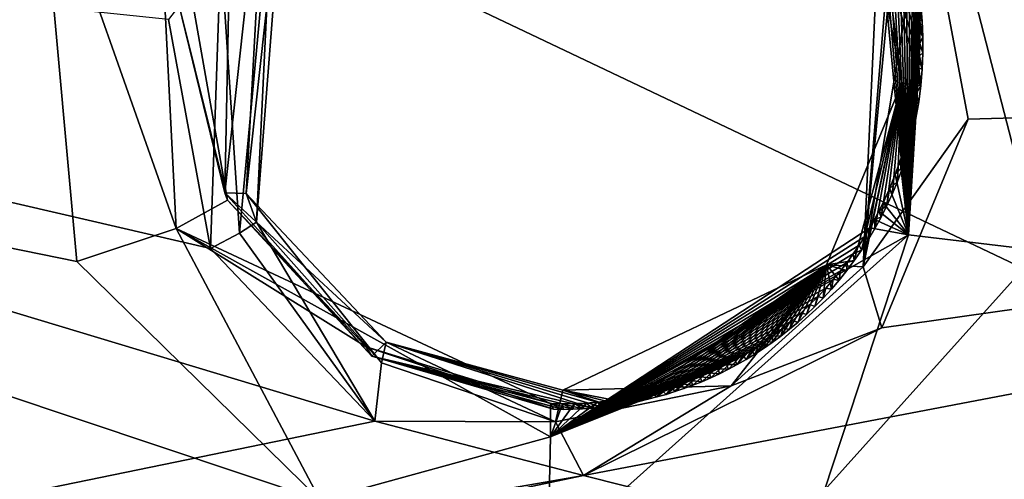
# Model space of a CAD drawing. Header units: millimetres. Extents: x -147 to 294, y -82 to 275.
# Tile 485 of 609: x 202.63 to 208.43, y 250.68 to 253.38. Entities that reach past the tile are written whole.
import ezdxf

# ---------------------------------------------------------------- set-up
doc = ezdxf.new("R2010")
doc.units = ezdxf.units.MM
doc.header["$LTSCALE"] = 67.506716
for name, color, linetype in [('1643', 7, 'CONTINUOUS'), ('1670', 7, 'CONTINUOUS'), ('3755', 7, 'CONTINUOUS'), ('3756', 7, 'CONTINUOUS'), ('3757', 7, 'CONTINUOUS'), ('3758', 7, 'CONTINUOUS'), ('3759', 7, 'CONTINUOUS'), ('3760', 7, 'CONTINUOUS'), ('3761', 7, 'CONTINUOUS'), ('3762', 7, 'CONTINUOUS'), ('3763', 7, 'CONTINUOUS'), ('499', 7, 'CONTINUOUS'), ('601', 7, 'CONTINUOUS'), ('841', 7, 'CONTINUOUS')]:
    doc.layers.add(name, color=color, linetype=linetype)

msp = doc.modelspace()

# ---------------------------------------------------------------- linework, layer by layer
at = {"layer": '1643', "linetype": 'CONTINUOUS'}
for points in [[(202.9667, 251.9624, -5.6625), (195.9043, 253.4007, -5.7726), (202.7417, 254.4537, -5.5117), (202.9667, 251.9624, -5.6625)], [(197.5468, 250.1453, -5.9645), (195.9043, 253.4007, -5.7726), (204.3996, 250.5565, -5.7391), (197.5468, 250.1453, -5.9645)], [(204.3996, 250.5565, -5.7391), (195.9043, 253.4007, -5.7726), (202.9667, 251.9624, -5.6625), (204.3996, 250.5565, -5.7391)], [(208.6351, 252.0253, -5.6348), (215.6834, 249.9563, -5.8879), (207.3679, 250.6153, -5.7155), (208.6351, 252.0253, -5.6348)]]:
    msp.add_3dface(points, dxfattribs=at)
at = {"layer": '1670', "linetype": 'CONTINUOUS'}
for points in [[(207.9616, 254.144, -3.2171), (218.493, 253.0936, -3.5592), (206.8386, 255.2395, -3.1584), (207.9616, 254.144, -3.2171)], [(206.8386, 255.2395, -3.1584), (218.493, 253.0936, -3.5592), (215.4978, 253.8182, -3.4076), (206.8386, 255.2395, -3.1584)], [(193.4176, 254.433, -3.5053), (187.9031, 247.5677, -4.5563), (204.72, 251.0209, -3.3975), (193.4176, 254.433, -3.5053)], [(203.7528, 252.0383, -3.3411), (193.4176, 254.433, -3.5053), (204.72, 251.0209, -3.3975), (203.7528, 252.0383, -3.3411)], [(193.4176, 254.433, -3.5053), (203.7528, 252.0383, -3.3411), (203.5059, 253.3856, -3.2607), (193.4176, 254.433, -3.5053)], [(208.2129, 252.7985, -3.2862), (218.493, 253.0936, -3.5592), (207.9616, 254.144, -3.2171), (208.2129, 252.7985, -3.2862)], [(214.6212, 248.5156, -3.6353), (218.493, 253.0936, -3.5592), (205.9478, 250.702, -3.4091), (214.6212, 248.5156, -3.6353)], [(205.9478, 250.702, -3.4091), (218.493, 253.0936, -3.5592), (207.704, 251.5707, -3.3522), (205.9478, 250.702, -3.4091)], [(207.704, 251.5707, -3.3522), (218.493, 253.0936, -3.5592), (208.2129, 252.7985, -3.2862), (207.704, 251.5707, -3.3522)], [(204.72, 251.0209, -3.3975), (187.9031, 247.5677, -4.5563), (205.9478, 250.702, -3.4091), (204.72, 251.0209, -3.3975)], [(205.9478, 250.702, -3.4091), (187.9031, 247.5677, -4.5563), (197.7173, 248.9699, -3.7503), (205.9478, 250.702, -3.4091)], [(214.6212, 248.5156, -3.6353), (205.9478, 250.702, -3.4091), (197.7173, 248.9699, -3.7503), (214.6212, 248.5156, -3.6353)]]:
    msp.add_3dface(points, dxfattribs=at)
at = {"layer": '3755', "linetype": 'CONTINUOUS'}
for points in [[(208.2129, 252.7985, -3.2862), (207.9616, 254.144, -3.2171), (207.5953, 251.9296, -3.5728), (208.2129, 252.7985, -3.2862)], [(207.5953, 251.9296, -3.5728), (207.9616, 254.144, -3.2171), (207.7958, 254.0637, -3.2833), (207.5953, 251.9296, -3.5728)], [(207.7718, 254.0528, -3.3072), (207.5953, 251.9296, -3.5728), (207.7958, 254.0637, -3.2833), (207.7718, 254.0528, -3.3072)], [(207.6911, 254.0228, -3.5153), (207.5953, 251.9296, -3.5728), (207.7718, 254.0528, -3.3072), (207.6911, 254.0228, -3.5153)], [(207.704, 251.5707, -3.3522), (208.2129, 252.7985, -3.2862), (207.5953, 251.9296, -3.5728), (207.704, 251.5707, -3.3522)], [(203.9233, 252.1279, -3.4012), (204.72, 251.0209, -3.3975), (204.0243, 252.1924, -3.6312), (203.9233, 252.1279, -3.4012)], [(204.0243, 252.1924, -3.6312), (204.72, 251.0209, -3.3975), (204.76, 251.3641, -3.6461), (204.0243, 252.1924, -3.6312)], [(203.7528, 252.0383, -3.3411), (204.72, 251.0209, -3.3975), (203.9233, 252.1279, -3.4012), (203.7528, 252.0383, -3.3411)], [(206.8182, 251.2292, -3.6083), (207.704, 251.5707, -3.3522), (207.5953, 251.9296, -3.5728), (206.8182, 251.2292, -3.6083)], [(205.9478, 250.702, -3.4091), (207.704, 251.5707, -3.3522), (206.8182, 251.2292, -3.6083), (205.9478, 250.702, -3.4091)], [(204.76, 251.3641, -3.6461), (204.72, 251.0209, -3.3975), (205.784, 251.0181, -3.6365), (204.76, 251.3641, -3.6461)], [(205.784, 251.0181, -3.6365), (205.9478, 250.702, -3.4091), (206.8182, 251.2292, -3.6083), (205.784, 251.0181, -3.6365)], [(204.72, 251.0209, -3.3975), (205.9478, 250.702, -3.4091), (205.784, 251.0181, -3.6365), (204.72, 251.0209, -3.3975)]]:
    msp.add_3dface(points, dxfattribs=at)
at = {"layer": '3756', "linetype": 'CONTINUOUS'}
for points in [[(203.8142, 253.7875, -3.3319), (203.9233, 252.1279, -3.4012), (204.1243, 254.2815, -3.5568), (203.8142, 253.7875, -3.3319)], [(203.9233, 252.1279, -3.4012), (204.0243, 252.1924, -3.6312), (204.1243, 254.2815, -3.5568), (203.9233, 252.1279, -3.4012)], [(203.5059, 253.3856, -3.2607), (203.7528, 252.0383, -3.3411), (203.8142, 253.7875, -3.3319), (203.5059, 253.3856, -3.2607)], [(203.7528, 252.0383, -3.3411), (203.9233, 252.1279, -3.4012), (203.8142, 253.7875, -3.3319), (203.7528, 252.0383, -3.3411)]]:
    msp.add_3dface(points, dxfattribs=at)
at = {"layer": '3757', "linetype": 'CONTINUOUS'}
for points in [[(204.2117, 254.6235, -4.1876), (204.0243, 252.1924, -3.6312), (203.9629, 252.3618, -4.3201), (204.2117, 254.6235, -4.1876)], [(204.1243, 254.2815, -3.5568), (204.0243, 252.1924, -3.6312), (204.2117, 254.6235, -4.1876), (204.1243, 254.2815, -3.5568)]]:
    msp.add_3dface(points, dxfattribs=at)
at = {"layer": '3758', "linetype": 'CONTINUOUS'}
for points in [[(207.6911, 254.0228, -3.5153), (207.6064, 254.183, -4.2134), (207.8215, 253.0104, -4.2737), (207.6911, 254.0228, -3.5153)], [(207.5953, 251.9296, -3.5728), (207.6911, 254.0228, -3.5153), (207.8215, 253.0104, -4.2737), (207.5953, 251.9296, -3.5728)], [(207.379, 251.9422, -4.3311), (207.5953, 251.9296, -3.5728), (207.8215, 253.0104, -4.2737), (207.379, 251.9422, -4.3311)], [(204.0243, 252.1924, -3.6312), (204.76, 251.3641, -3.6461), (203.9629, 252.3618, -4.3201), (204.0243, 252.1924, -3.6312)], [(203.9629, 252.3618, -4.3201), (204.76, 251.3641, -3.6461), (204.7871, 251.4869, -4.3681), (203.9629, 252.3618, -4.3201)], [(205.8262, 251.2049, -4.3789), (206.8182, 251.2292, -3.6083), (207.379, 251.9422, -4.3311), (205.8262, 251.2049, -4.3789)], [(206.8182, 251.2292, -3.6083), (207.5953, 251.9296, -3.5728), (207.379, 251.9422, -4.3311), (206.8182, 251.2292, -3.6083)], [(204.76, 251.3641, -3.6461), (205.784, 251.0181, -3.6365), (204.7871, 251.4869, -4.3681), (204.76, 251.3641, -3.6461)], [(204.7871, 251.4869, -4.3681), (205.784, 251.0181, -3.6365), (205.8262, 251.2049, -4.3789), (204.7871, 251.4869, -4.3681)], [(205.784, 251.0181, -3.6365), (206.8182, 251.2292, -3.6083), (205.8262, 251.2049, -4.3789), (205.784, 251.0181, -3.6365)]]:
    msp.add_3dface(points, dxfattribs=at)
at = {"layer": '3759', "linetype": 'CONTINUOUS'}
for points in [[(204.0896, 254.6558, -4.1866), (203.9629, 252.3618, -4.3201), (203.837, 252.3658, -4.3213), (204.0896, 254.6558, -4.1866)], [(204.2117, 254.6235, -4.1876), (203.9629, 252.3618, -4.3201), (204.0896, 254.6558, -4.1866), (204.2117, 254.6235, -4.1876)], [(207.8215, 253.0104, -4.2737), (207.6064, 254.183, -4.2134), (207.934, 252.998, -4.2751), (207.8215, 253.0104, -4.2737)], [(207.934, 252.998, -4.2751), (207.6064, 254.183, -4.2134), (207.9423, 253.0944, -4.2701), (207.934, 252.998, -4.2751)], [(207.9423, 253.0944, -4.2701), (207.6064, 254.183, -4.2134), (207.9464, 253.1891, -4.2652), (207.9423, 253.0944, -4.2701)], [(207.9464, 253.1891, -4.2652), (207.6064, 254.183, -4.2134), (207.9459, 253.2832, -4.2604), (207.9464, 253.1891, -4.2652)], [(207.9459, 253.2832, -4.2604), (207.6064, 254.183, -4.2134), (207.9417, 253.3759, -4.2557), (207.9459, 253.2832, -4.2604)], [(207.9417, 253.3759, -4.2557), (207.6064, 254.183, -4.2134), (207.9343, 253.4659, -4.251), (207.9417, 253.3759, -4.2557)], [(207.379, 251.9422, -4.3311), (207.8215, 253.0104, -4.2737), (207.5426, 251.9676, -4.3301), (207.379, 251.9422, -4.3311)], [(207.5426, 251.9676, -4.3301), (207.8215, 253.0104, -4.2737), (207.585, 252.0285, -4.3267), (207.5426, 251.9676, -4.3301)], [(207.585, 252.0285, -4.3267), (207.8215, 253.0104, -4.2737), (207.6254, 252.0912, -4.3233), (207.585, 252.0285, -4.3267)], [(207.6254, 252.0912, -4.3233), (207.8215, 253.0104, -4.2737), (207.6634, 252.1557, -4.3197), (207.6254, 252.0912, -4.3233)], [(207.6634, 252.1557, -4.3197), (207.8215, 253.0104, -4.2737), (207.6998, 252.2224, -4.3161), (207.6634, 252.1557, -4.3197)], [(207.6998, 252.2224, -4.3161), (207.8215, 253.0104, -4.2737), (207.7343, 252.291, -4.3124), (207.6998, 252.2224, -4.3161)], [(207.7343, 252.291, -4.3124), (207.8215, 253.0104, -4.2737), (207.7665, 252.3611, -4.3086), (207.7343, 252.291, -4.3124)], [(207.7665, 252.3611, -4.3086), (207.8215, 253.0104, -4.2737), (207.796, 252.4323, -4.3048), (207.7665, 252.3611, -4.3086)], [(207.796, 252.4323, -4.3048), (207.8215, 253.0104, -4.2737), (207.8292, 252.5228, -4.3), (207.796, 252.4323, -4.3048)], [(207.8292, 252.5228, -4.3), (207.8215, 253.0104, -4.2737), (207.8587, 252.6155, -4.2951), (207.8292, 252.5228, -4.3)], [(207.8587, 252.6155, -4.2951), (207.8215, 253.0104, -4.2737), (207.8842, 252.7096, -4.2901), (207.8587, 252.6155, -4.2951)], [(207.8842, 252.7096, -4.2901), (207.8215, 253.0104, -4.2737), (207.9051, 252.8043, -4.2852), (207.8842, 252.7096, -4.2901)], [(207.9051, 252.8043, -4.2852), (207.8215, 253.0104, -4.2737), (207.9217, 252.9008, -4.2801), (207.9051, 252.8043, -4.2852)], [(207.9217, 252.9008, -4.2801), (207.8215, 253.0104, -4.2737), (207.934, 252.998, -4.2751), (207.9217, 252.9008, -4.2801)], [(203.9629, 252.3618, -4.3201), (204.7871, 251.4869, -4.3681), (203.837, 252.3658, -4.3213), (203.9629, 252.3618, -4.3201)], [(203.837, 252.3658, -4.3213), (204.7871, 251.4869, -4.3681), (204.7036, 251.4044, -4.3743), (203.837, 252.3658, -4.3213)], [(207.4987, 251.9089, -4.3334), (207.379, 251.9422, -4.3311), (207.5426, 251.9676, -4.3301), (207.4987, 251.9089, -4.3334)], [(205.8262, 251.2049, -4.3789), (207.379, 251.9422, -4.3311), (206.2202, 251.1274, -4.382), (205.8262, 251.2049, -4.3789)], [(206.2202, 251.1274, -4.382), (207.379, 251.9422, -4.3311), (206.2743, 251.1383, -4.3811), (206.2202, 251.1274, -4.382)], [(206.2743, 251.1383, -4.3811), (207.379, 251.9422, -4.3311), (206.328, 251.1505, -4.3801), (206.2743, 251.1383, -4.3811)], [(206.328, 251.1505, -4.3801), (207.379, 251.9422, -4.3311), (206.3813, 251.164, -4.3791), (206.328, 251.1505, -4.3801)], [(206.3813, 251.164, -4.3791), (207.379, 251.9422, -4.3311), (206.4344, 251.1789, -4.378), (206.3813, 251.164, -4.3791)], [(206.4344, 251.1789, -4.378), (207.379, 251.9422, -4.3311), (206.4872, 251.1954, -4.3768), (206.4344, 251.1789, -4.378)], [(206.4872, 251.1954, -4.3768), (207.379, 251.9422, -4.3311), (206.5399, 251.2134, -4.3755), (206.4872, 251.1954, -4.3768)], [(206.5399, 251.2134, -4.3755), (207.379, 251.9422, -4.3311), (206.5925, 251.2329, -4.3742), (206.5399, 251.2134, -4.3755)], [(206.5925, 251.2329, -4.3742), (207.379, 251.9422, -4.3311), (206.645, 251.2539, -4.3727), (206.5925, 251.2329, -4.3742)], [(206.645, 251.2539, -4.3727), (207.379, 251.9422, -4.3311), (206.6972, 251.2766, -4.3712), (206.645, 251.2539, -4.3727)], [(206.6972, 251.2766, -4.3712), (207.379, 251.9422, -4.3311), (206.7494, 251.301, -4.3696), (206.6972, 251.2766, -4.3712)], [(206.7494, 251.301, -4.3696), (207.379, 251.9422, -4.3311), (206.8014, 251.3272, -4.3679), (206.7494, 251.301, -4.3696)], [(206.8014, 251.3272, -4.3679), (207.379, 251.9422, -4.3311), (206.8534, 251.3549, -4.3661), (206.8014, 251.3272, -4.3679)], [(206.8534, 251.3549, -4.3661), (207.379, 251.9422, -4.3311), (206.9052, 251.3844, -4.3642), (206.8534, 251.3549, -4.3661)], [(206.9052, 251.3844, -4.3642), (207.379, 251.9422, -4.3311), (206.9568, 251.4159, -4.3623), (206.9052, 251.3844, -4.3642)], [(206.9568, 251.4159, -4.3623), (207.379, 251.9422, -4.3311), (207.0081, 251.4496, -4.3602), (206.9568, 251.4159, -4.3623)], [(207.0081, 251.4496, -4.3602), (207.379, 251.9422, -4.3311), (207.0594, 251.4853, -4.358), (207.0081, 251.4496, -4.3602)], [(207.0594, 251.4853, -4.358), (207.379, 251.9422, -4.3311), (207.1106, 251.5229, -4.3557), (207.0594, 251.4853, -4.358)], [(207.1106, 251.5229, -4.3557), (207.379, 251.9422, -4.3311), (207.1615, 251.5628, -4.3533), (207.1106, 251.5229, -4.3557)], [(207.1615, 251.5628, -4.3533), (207.379, 251.9422, -4.3311), (207.2117, 251.6051, -4.3508), (207.1615, 251.5628, -4.3533)], [(207.2117, 251.6051, -4.3508), (207.379, 251.9422, -4.3311), (207.2613, 251.6499, -4.3482), (207.2117, 251.6051, -4.3508)], [(207.2613, 251.6499, -4.3482), (207.379, 251.9422, -4.3311), (207.3108, 251.6971, -4.3455), (207.2613, 251.6499, -4.3482)], [(207.3108, 251.6971, -4.3455), (207.379, 251.9422, -4.3311), (207.3597, 251.7466, -4.3426), (207.3108, 251.6971, -4.3455)], [(207.3597, 251.7466, -4.3426), (207.379, 251.9422, -4.3311), (207.4075, 251.7984, -4.3396), (207.3597, 251.7466, -4.3426)], [(207.4075, 251.7984, -4.3396), (207.379, 251.9422, -4.3311), (207.4537, 251.8525, -4.3366), (207.4075, 251.7984, -4.3396)], [(207.4537, 251.8525, -4.3366), (207.379, 251.9422, -4.3311), (207.4987, 251.9089, -4.3334), (207.4537, 251.8525, -4.3366)], [(204.7036, 251.4044, -4.3743), (204.7871, 251.4869, -4.3681), (205.9999, 251.0981, -4.3849), (204.7036, 251.4044, -4.3743)], [(204.7871, 251.4869, -4.3681), (205.8262, 251.2049, -4.3789), (206.111, 251.1099, -4.3836), (204.7871, 251.4869, -4.3681)], [(205.9999, 251.0981, -4.3849), (204.7871, 251.4869, -4.3681), (206.0557, 251.1033, -4.3843), (205.9999, 251.0981, -4.3849)], [(206.0557, 251.1033, -4.3843), (204.7871, 251.4869, -4.3681), (206.111, 251.1099, -4.3836), (206.0557, 251.1033, -4.3843)], [(205.772, 251.0916, -4.3865), (204.7036, 251.4044, -4.3743), (205.8297, 251.0911, -4.3862), (205.772, 251.0916, -4.3865)], [(205.8297, 251.0911, -4.3862), (204.7036, 251.4044, -4.3743), (205.8869, 251.092, -4.3859), (205.8297, 251.0911, -4.3862)], [(205.8869, 251.092, -4.3859), (204.7036, 251.4044, -4.3743), (205.9437, 251.0943, -4.3854), (205.8869, 251.092, -4.3859)], [(205.9437, 251.0943, -4.3854), (204.7036, 251.4044, -4.3743), (205.9999, 251.0981, -4.3849), (205.9437, 251.0943, -4.3854)], [(206.111, 251.1099, -4.3836), (205.8262, 251.2049, -4.3789), (206.1658, 251.118, -4.3829), (206.111, 251.1099, -4.3836)], [(206.1658, 251.118, -4.3829), (205.8262, 251.2049, -4.3789), (206.2202, 251.1274, -4.382), (206.1658, 251.118, -4.3829)]]:
    msp.add_3dface(points, dxfattribs=at)
at = {"layer": '3760', "linetype": 'CONTINUOUS'}
for points in [[(204.0896, 254.6558, -4.1866), (203.837, 252.3658, -4.3213), (203.8836, 254.5852, -4.7064), (204.0896, 254.6558, -4.1866)], [(203.8836, 254.5852, -4.7064), (203.837, 252.3658, -4.3213), (203.5654, 253.4816, -4.7042), (203.8836, 254.5852, -4.7064)], [(203.5654, 253.4816, -4.7042), (203.837, 252.3658, -4.3213), (203.8529, 252.322, -4.673), (203.5654, 253.4816, -4.7042)], [(203.837, 252.3658, -4.3213), (204.7036, 251.4044, -4.3743), (203.8529, 252.322, -4.673), (203.837, 252.3658, -4.3213)], [(203.8529, 252.322, -4.673), (204.7036, 251.4044, -4.3743), (204.6695, 251.4596, -4.6163), (203.8529, 252.322, -4.673)], [(204.7036, 251.4044, -4.3743), (205.772, 251.0916, -4.3865), (204.6695, 251.4596, -4.6163), (204.7036, 251.4044, -4.3743)], [(205.772, 251.0916, -4.3865), (205.755, 251.1256, -4.5486), (204.6695, 251.4596, -4.6163), (205.772, 251.0916, -4.3865)]]:
    msp.add_3dface(points, dxfattribs=at)
at = {"layer": '3761', "linetype": 'CONTINUOUS'}
for points in [[(203.5513, 252.1549, -5.425), (202.7417, 254.4537, -5.5117), (203.4172, 254.7935, -5.362), (203.5513, 252.1549, -5.425)], [(203.5654, 253.4816, -4.7042), (203.8529, 252.322, -4.673), (203.4172, 254.7935, -5.362), (203.5654, 253.4816, -4.7042)], [(203.8529, 252.322, -4.673), (203.5513, 252.1549, -5.425), (203.4172, 254.7935, -5.362), (203.8529, 252.322, -4.673)], [(202.9667, 251.9624, -5.6625), (202.7417, 254.4537, -5.5117), (203.5513, 252.1549, -5.425), (202.9667, 251.9624, -5.6625)], [(203.8529, 252.322, -4.673), (204.6695, 251.4596, -4.6163), (203.5513, 252.1549, -5.425), (203.8529, 252.322, -4.673)], [(204.3996, 250.5565, -5.7391), (202.9667, 251.9624, -5.6625), (203.5513, 252.1549, -5.425), (204.3996, 250.5565, -5.7391)], [(205.7549, 250.9298, -5.3731), (204.3996, 250.5565, -5.7391), (203.5513, 252.1549, -5.425), (205.7549, 250.9298, -5.3731)], [(204.6695, 251.4596, -4.6163), (205.755, 251.1256, -4.5486), (203.5513, 252.1549, -5.425), (204.6695, 251.4596, -4.6163)], [(205.755, 251.1256, -4.5486), (205.7549, 250.9298, -5.3731), (203.5513, 252.1549, -5.425), (205.755, 251.1256, -4.5486)], [(205.7386, 250.2168, -5.7491), (204.3996, 250.5565, -5.7391), (205.7549, 250.9298, -5.3731), (205.7386, 250.2168, -5.7491)]]:
    msp.add_3dface(points, dxfattribs=at)
at = {"layer": '3762', "linetype": 'CONTINUOUS'}
for points in [[(207.9603, 254.639, -5.2904), (207.861, 252.1178, -5.2921), (207.6455, 254.3825, -4.5405), (207.9603, 254.639, -5.2904)], [(207.9603, 254.639, -5.2904), (208.6351, 252.0253, -5.6348), (207.861, 252.1178, -5.2921), (207.9603, 254.639, -5.2904)], [(208.6593, 254.5801, -5.5073), (208.6351, 252.0253, -5.6348), (207.9603, 254.639, -5.2904), (208.6593, 254.5801, -5.5073)], [(207.6455, 254.3825, -4.5405), (207.861, 252.1178, -5.2921), (207.6787, 254.3191, -4.537), (207.6455, 254.3825, -4.5405)], [(207.6787, 254.3191, -4.537), (207.861, 252.1178, -5.2921), (207.7108, 254.2527, -4.5335), (207.6787, 254.3191, -4.537)], [(207.7108, 254.2527, -4.5335), (207.861, 252.1178, -5.2921), (207.7417, 254.1833, -4.5299), (207.7108, 254.2527, -4.5335)], [(207.7417, 254.1833, -4.5299), (207.861, 252.1178, -5.2921), (207.771, 254.111, -4.5262), (207.7417, 254.1833, -4.5299)], [(207.771, 254.111, -4.5262), (207.861, 252.1178, -5.2921), (207.7986, 254.0359, -4.5225), (207.771, 254.111, -4.5262)], [(207.7986, 254.0359, -4.5225), (207.861, 252.1178, -5.2921), (207.8242, 253.9581, -4.5189), (207.7986, 254.0359, -4.5225)], [(207.8242, 253.9581, -4.5189), (207.861, 252.1178, -5.2921), (207.8476, 253.8773, -4.5152), (207.8242, 253.9581, -4.5189)], [(207.8476, 253.8773, -4.5152), (207.861, 252.1178, -5.2921), (207.8688, 253.7934, -4.5115), (207.8476, 253.8773, -4.5152)], [(207.8688, 253.7934, -4.5115), (207.861, 252.1178, -5.2921), (207.8872, 253.7064, -4.5078), (207.8688, 253.7934, -4.5115)], [(207.8872, 253.7064, -4.5078), (207.861, 252.1178, -5.2921), (207.8982, 253.6451, -4.5053), (207.8872, 253.7064, -4.5078)], [(207.8982, 253.6451, -4.5053), (207.861, 252.1178, -5.2921), (207.9077, 253.582, -4.5029), (207.8982, 253.6451, -4.5053)], [(207.9077, 253.582, -4.5029), (207.861, 252.1178, -5.2921), (207.9156, 253.5176, -4.5004), (207.9077, 253.582, -4.5029)], [(207.9156, 253.5176, -4.5004), (207.861, 252.1178, -5.2921), (207.9218, 253.4517, -4.498), (207.9156, 253.5176, -4.5004)], [(207.9218, 253.4517, -4.498), (207.861, 252.1178, -5.2921), (207.9261, 253.3843, -4.4957), (207.9218, 253.4517, -4.498)], [(207.9261, 253.3843, -4.4957), (207.861, 252.1178, -5.2921), (207.9284, 253.3152, -4.4934), (207.9261, 253.3843, -4.4957)], [(207.9284, 253.3152, -4.4934), (207.861, 252.1178, -5.2921), (207.9287, 253.2448, -4.4912), (207.9284, 253.3152, -4.4934)], [(207.9287, 253.2448, -4.4912), (207.861, 252.1178, -5.2921), (207.9267, 253.1731, -4.489), (207.9287, 253.2448, -4.4912)], [(207.9267, 253.1731, -4.489), (207.861, 252.1178, -5.2921), (207.9224, 253.1, -4.487), (207.9267, 253.1731, -4.489)], [(207.9224, 253.1, -4.487), (207.861, 252.1178, -5.2921), (207.9156, 253.0252, -4.485), (207.9224, 253.1, -4.487)], [(207.9156, 253.0252, -4.485), (207.861, 252.1178, -5.2921), (207.9061, 252.9494, -4.4832), (207.9156, 253.0252, -4.485)], [(207.9061, 252.9494, -4.4832), (207.861, 252.1178, -5.2921), (207.8939, 252.8725, -4.4815), (207.9061, 252.9494, -4.4832)], [(207.8939, 252.8725, -4.4815), (207.861, 252.1178, -5.2921), (207.8786, 252.7944, -4.4799), (207.8939, 252.8725, -4.4815)], [(207.8786, 252.7944, -4.4799), (207.861, 252.1178, -5.2921), (207.8599, 252.7149, -4.4785), (207.8786, 252.7944, -4.4799)], [(207.8599, 252.7149, -4.4785), (207.861, 252.1178, -5.2921), (207.838, 252.635, -4.4772), (207.8599, 252.7149, -4.4785)], [(207.838, 252.635, -4.4772), (207.861, 252.1178, -5.2921), (207.8125, 252.5545, -4.476), (207.838, 252.635, -4.4772)], [(207.8125, 252.5545, -4.476), (207.861, 252.1178, -5.2921), (207.7832, 252.473, -4.4749), (207.8125, 252.5545, -4.476)], [(207.7832, 252.473, -4.4749), (207.861, 252.1178, -5.2921), (207.7495, 252.3901, -4.4742), (207.7832, 252.473, -4.4749)], [(207.7495, 252.3901, -4.4742), (207.861, 252.1178, -5.2921), (207.7119, 252.3073, -4.4736), (207.7495, 252.3901, -4.4742)], [(207.6876, 252.2583, -4.4733), (207.861, 252.1178, -5.2921), (207.6615, 252.209, -4.473), (207.6876, 252.2583, -4.4733)], [(207.7119, 252.3073, -4.4736), (207.861, 252.1178, -5.2921), (207.6876, 252.2583, -4.4733), (207.7119, 252.3073, -4.4736)], [(207.6615, 252.209, -4.473), (207.861, 252.1178, -5.2921), (207.6336, 252.1593, -4.4729), (207.6615, 252.209, -4.473)], [(207.861, 252.1178, -5.2921), (205.7549, 250.9298, -5.3731), (207.6336, 252.1593, -4.4729), (207.861, 252.1178, -5.2921)], [(207.6336, 252.1593, -4.4729), (205.7549, 250.9298, -5.3731), (207.6036, 252.1092, -4.473), (207.6336, 252.1593, -4.4729)], [(207.3679, 250.6153, -5.7155), (205.7386, 250.2168, -5.7491), (207.861, 252.1178, -5.2921), (207.3679, 250.6153, -5.7155)], [(205.7386, 250.2168, -5.7491), (205.7549, 250.9298, -5.3731), (207.861, 252.1178, -5.2921), (205.7386, 250.2168, -5.7491)], [(207.6036, 252.1092, -4.473), (205.7549, 250.9298, -5.3731), (207.5711, 252.0583, -4.4733), (207.6036, 252.1092, -4.473)], [(208.6351, 252.0253, -5.6348), (207.3679, 250.6153, -5.7155), (207.861, 252.1178, -5.2921), (208.6351, 252.0253, -5.6348)], [(207.5711, 252.0583, -4.4733), (205.7549, 250.9298, -5.3731), (207.5365, 252.0073, -4.4736), (207.5711, 252.0583, -4.4733)], [(207.5365, 252.0073, -4.4736), (205.7549, 250.9298, -5.3731), (207.4996, 251.9564, -4.4741), (207.5365, 252.0073, -4.4736)], [(207.4996, 251.9564, -4.4741), (205.7549, 250.9298, -5.3731), (207.4605, 251.9057, -4.4746), (207.4996, 251.9564, -4.4741)], [(207.4605, 251.9057, -4.4746), (205.7549, 250.9298, -5.3731), (207.4191, 251.8553, -4.4753), (207.4605, 251.9057, -4.4746)], [(207.4191, 251.8553, -4.4753), (205.7549, 250.9298, -5.3731), (207.3754, 251.8054, -4.4762), (207.4191, 251.8553, -4.4753)], [(207.3754, 251.8054, -4.4762), (205.7549, 250.9298, -5.3731), (207.3293, 251.7561, -4.4773), (207.3754, 251.8054, -4.4762)], [(207.3293, 251.7561, -4.4773), (205.7549, 250.9298, -5.3731), (207.2808, 251.7075, -4.4786), (207.3293, 251.7561, -4.4773)], [(207.2808, 251.7075, -4.4786), (205.7549, 250.9298, -5.3731), (207.23, 251.6598, -4.4801), (207.2808, 251.7075, -4.4786)], [(207.23, 251.6598, -4.4801), (205.7549, 250.9298, -5.3731), (207.1769, 251.6132, -4.4817), (207.23, 251.6598, -4.4801)], [(207.1769, 251.6132, -4.4817), (205.7549, 250.9298, -5.3731), (207.1212, 251.5678, -4.4835), (207.1769, 251.6132, -4.4817)], [(207.1212, 251.5678, -4.4835), (205.7549, 250.9298, -5.3731), (207.0631, 251.5236, -4.4855), (207.1212, 251.5678, -4.4835)], [(207.0631, 251.5236, -4.4855), (205.7549, 250.9298, -5.3731), (207.0212, 251.4937, -4.4871), (207.0631, 251.5236, -4.4855)], [(207.0212, 251.4937, -4.4871), (205.7549, 250.9298, -5.3731), (206.9779, 251.4645, -4.4887), (207.0212, 251.4937, -4.4871)], [(206.9779, 251.4645, -4.4887), (205.7549, 250.9298, -5.3731), (206.9334, 251.4361, -4.4905), (206.9779, 251.4645, -4.4887)], [(206.9334, 251.4361, -4.4905), (205.7549, 250.9298, -5.3731), (206.8875, 251.4085, -4.4924), (206.9334, 251.4361, -4.4905)], [(206.8875, 251.4085, -4.4924), (205.7549, 250.9298, -5.3731), (206.8401, 251.3815, -4.4944), (206.8875, 251.4085, -4.4924)], [(206.8401, 251.3815, -4.4944), (205.7549, 250.9298, -5.3731), (206.7911, 251.3554, -4.4965), (206.8401, 251.3815, -4.4944)], [(206.7911, 251.3554, -4.4965), (205.7549, 250.9298, -5.3731), (206.7407, 251.3301, -4.4986), (206.7911, 251.3554, -4.4965)], [(206.7407, 251.3301, -4.4986), (205.7549, 250.9298, -5.3731), (206.6888, 251.306, -4.5009), (206.7407, 251.3301, -4.4986)], [(206.6888, 251.306, -4.5009), (205.7549, 250.9298, -5.3731), (206.6356, 251.2829, -4.5033), (206.6888, 251.306, -4.5009)], [(206.6356, 251.2829, -4.5033), (205.7549, 250.9298, -5.3731), (206.581, 251.2611, -4.5058), (206.6356, 251.2829, -4.5033)], [(206.581, 251.2611, -4.5058), (205.7549, 250.9298, -5.3731), (206.5251, 251.2407, -4.5084), (206.581, 251.2611, -4.5058)], [(206.5251, 251.2407, -4.5084), (205.7549, 250.9298, -5.3731), (206.468, 251.2218, -4.5111), (206.5251, 251.2407, -4.5084)], [(206.468, 251.2218, -4.5111), (205.7549, 250.9298, -5.3731), (206.4098, 251.2043, -4.514), (206.468, 251.2218, -4.5111)], [(206.4098, 251.2043, -4.514), (205.7549, 250.9298, -5.3731), (206.3503, 251.1884, -4.517), (206.4098, 251.2043, -4.514)], [(206.3503, 251.1884, -4.517), (205.7549, 250.9298, -5.3731), (206.2894, 251.1741, -4.5201), (206.3503, 251.1884, -4.517)], [(206.2894, 251.1741, -4.5201), (205.7549, 250.9298, -5.3731), (206.2271, 251.1613, -4.5234), (206.2894, 251.1741, -4.5201)], [(206.2271, 251.1613, -4.5234), (205.7549, 250.9298, -5.3731), (206.1634, 251.1503, -4.5267), (206.2271, 251.1613, -4.5234)], [(206.1634, 251.1503, -4.5267), (205.7549, 250.9298, -5.3731), (206.0983, 251.1411, -4.5302), (206.1634, 251.1503, -4.5267)], [(206.0983, 251.1411, -4.5302), (205.7549, 250.9298, -5.3731), (206.0319, 251.1338, -4.5337), (206.0983, 251.1411, -4.5302)], [(206.0319, 251.1338, -4.5337), (205.7549, 250.9298, -5.3731), (205.9643, 251.1285, -4.5373), (206.0319, 251.1338, -4.5337)], [(205.9643, 251.1285, -4.5373), (205.7549, 250.9298, -5.3731), (205.8956, 251.1253, -4.541), (205.9643, 251.1285, -4.5373)], [(205.7549, 250.9298, -5.3731), (205.755, 251.1256, -4.5486), (205.8258, 251.1243, -4.5447), (205.7549, 250.9298, -5.3731)], [(205.8956, 251.1253, -4.541), (205.7549, 250.9298, -5.3731), (205.8258, 251.1243, -4.5447), (205.8956, 251.1253, -4.541)]]:
    msp.add_3dface(points, dxfattribs=at)
at = {"layer": '3763', "linetype": 'CONTINUOUS'}
for points in [[(207.9417, 253.3759, -4.2557), (207.9343, 253.4659, -4.251), (207.9218, 253.4517, -4.498), (207.9417, 253.3759, -4.2557)], [(207.9417, 253.3759, -4.2557), (207.9218, 253.4517, -4.498), (207.9261, 253.3843, -4.4957), (207.9417, 253.3759, -4.2557)], [(207.9459, 253.2832, -4.2604), (207.9417, 253.3759, -4.2557), (207.9261, 253.3843, -4.4957), (207.9459, 253.2832, -4.2604)], [(207.9459, 253.2832, -4.2604), (207.9261, 253.3843, -4.4957), (207.9284, 253.3152, -4.4934), (207.9459, 253.2832, -4.2604)], [(207.9459, 253.2832, -4.2604), (207.9284, 253.3152, -4.4934), (207.9287, 253.2448, -4.4912), (207.9459, 253.2832, -4.2604)], [(207.9464, 253.1891, -4.2652), (207.9287, 253.2448, -4.4912), (207.9267, 253.1731, -4.489), (207.9464, 253.1891, -4.2652)], [(207.9464, 253.1891, -4.2652), (207.9459, 253.2832, -4.2604), (207.9287, 253.2448, -4.4912), (207.9464, 253.1891, -4.2652)], [(207.9423, 253.0944, -4.2701), (207.9464, 253.1891, -4.2652), (207.9267, 253.1731, -4.489), (207.9423, 253.0944, -4.2701)], [(207.9423, 253.0944, -4.2701), (207.9267, 253.1731, -4.489), (207.9224, 253.1, -4.487), (207.9423, 253.0944, -4.2701)], [(207.934, 252.998, -4.2751), (207.9224, 253.1, -4.487), (207.9156, 253.0252, -4.485), (207.934, 252.998, -4.2751)], [(207.934, 252.998, -4.2751), (207.9423, 253.0944, -4.2701), (207.9224, 253.1, -4.487), (207.934, 252.998, -4.2751)], [(207.934, 252.998, -4.2751), (207.9156, 253.0252, -4.485), (207.9061, 252.9494, -4.4832), (207.934, 252.998, -4.2751)], [(207.9217, 252.9008, -4.2801), (207.9061, 252.9494, -4.4832), (207.8939, 252.8725, -4.4815), (207.9217, 252.9008, -4.2801)], [(207.9217, 252.9008, -4.2801), (207.934, 252.998, -4.2751), (207.9061, 252.9494, -4.4832), (207.9217, 252.9008, -4.2801)], [(207.9051, 252.8043, -4.2852), (207.9217, 252.9008, -4.2801), (207.8939, 252.8725, -4.4815), (207.9051, 252.8043, -4.2852)], [(207.9051, 252.8043, -4.2852), (207.8939, 252.8725, -4.4815), (207.8786, 252.7944, -4.4799), (207.9051, 252.8043, -4.2852)], [(207.8842, 252.7096, -4.2901), (207.8786, 252.7944, -4.4799), (207.8599, 252.7149, -4.4785), (207.8842, 252.7096, -4.2901)], [(207.8842, 252.7096, -4.2901), (207.9051, 252.8043, -4.2852), (207.8786, 252.7944, -4.4799), (207.8842, 252.7096, -4.2901)], [(207.8587, 252.6155, -4.2951), (207.8599, 252.7149, -4.4785), (207.838, 252.635, -4.4772), (207.8587, 252.6155, -4.2951)], [(207.8587, 252.6155, -4.2951), (207.8842, 252.7096, -4.2901), (207.8599, 252.7149, -4.4785), (207.8587, 252.6155, -4.2951)], [(207.8292, 252.5228, -4.3), (207.838, 252.635, -4.4772), (207.8125, 252.5545, -4.476), (207.8292, 252.5228, -4.3)], [(207.8292, 252.5228, -4.3), (207.8587, 252.6155, -4.2951), (207.838, 252.635, -4.4772), (207.8292, 252.5228, -4.3)], [(207.8292, 252.5228, -4.3), (207.8125, 252.5545, -4.476), (207.7832, 252.473, -4.4749), (207.8292, 252.5228, -4.3)], [(207.796, 252.4323, -4.3048), (207.8292, 252.5228, -4.3), (207.7832, 252.473, -4.4749), (207.796, 252.4323, -4.3048)], [(207.796, 252.4323, -4.3048), (207.7832, 252.473, -4.4749), (207.7495, 252.3901, -4.4742), (207.796, 252.4323, -4.3048)], [(207.7665, 252.3611, -4.3086), (207.796, 252.4323, -4.3048), (207.7495, 252.3901, -4.4742), (207.7665, 252.3611, -4.3086)], [(207.7343, 252.291, -4.3124), (207.7495, 252.3901, -4.4742), (207.7119, 252.3073, -4.4736), (207.7343, 252.291, -4.3124)], [(207.7343, 252.291, -4.3124), (207.7665, 252.3611, -4.3086), (207.7495, 252.3901, -4.4742), (207.7343, 252.291, -4.3124)], [(207.6998, 252.2224, -4.3161), (207.6876, 252.2583, -4.4733), (207.6615, 252.209, -4.473), (207.6998, 252.2224, -4.3161)], [(207.7343, 252.291, -4.3124), (207.7119, 252.3073, -4.4736), (207.6876, 252.2583, -4.4733), (207.7343, 252.291, -4.3124)], [(207.6998, 252.2224, -4.3161), (207.7343, 252.291, -4.3124), (207.6876, 252.2583, -4.4733), (207.6998, 252.2224, -4.3161)], [(207.6634, 252.1557, -4.3197), (207.6615, 252.209, -4.473), (207.6336, 252.1593, -4.4729), (207.6634, 252.1557, -4.3197)], [(207.6634, 252.1557, -4.3197), (207.6998, 252.2224, -4.3161), (207.6615, 252.209, -4.473), (207.6634, 252.1557, -4.3197)], [(207.6254, 252.0912, -4.3233), (207.6336, 252.1593, -4.4729), (207.6036, 252.1092, -4.473), (207.6254, 252.0912, -4.3233)], [(207.6254, 252.0912, -4.3233), (207.6634, 252.1557, -4.3197), (207.6336, 252.1593, -4.4729), (207.6254, 252.0912, -4.3233)], [(207.585, 252.0285, -4.3267), (207.6036, 252.1092, -4.473), (207.5711, 252.0583, -4.4733), (207.585, 252.0285, -4.3267)], [(207.585, 252.0285, -4.3267), (207.6254, 252.0912, -4.3233), (207.6036, 252.1092, -4.473), (207.585, 252.0285, -4.3267)], [(207.585, 252.0285, -4.3267), (207.5711, 252.0583, -4.4733), (207.5365, 252.0073, -4.4736), (207.585, 252.0285, -4.3267)], [(207.5426, 251.9676, -4.3301), (207.585, 252.0285, -4.3267), (207.5365, 252.0073, -4.4736), (207.5426, 251.9676, -4.3301)], [(207.4987, 251.9089, -4.3334), (207.5426, 251.9676, -4.3301), (207.4996, 251.9564, -4.4741), (207.4987, 251.9089, -4.3334)], [(207.5426, 251.9676, -4.3301), (207.5365, 252.0073, -4.4736), (207.4996, 251.9564, -4.4741), (207.5426, 251.9676, -4.3301)], [(207.4537, 251.8525, -4.3366), (207.4605, 251.9057, -4.4746), (207.4191, 251.8553, -4.4753), (207.4537, 251.8525, -4.3366)], [(207.4537, 251.8525, -4.3366), (207.4987, 251.9089, -4.3334), (207.4605, 251.9057, -4.4746), (207.4537, 251.8525, -4.3366)], [(207.4987, 251.9089, -4.3334), (207.4996, 251.9564, -4.4741), (207.4605, 251.9057, -4.4746), (207.4987, 251.9089, -4.3334)], [(207.4075, 251.7984, -4.3396), (207.4191, 251.8553, -4.4753), (207.3754, 251.8054, -4.4762), (207.4075, 251.7984, -4.3396)], [(207.4075, 251.7984, -4.3396), (207.4537, 251.8525, -4.3366), (207.4191, 251.8553, -4.4753), (207.4075, 251.7984, -4.3396)], [(207.3597, 251.7466, -4.3426), (207.3754, 251.8054, -4.4762), (207.3293, 251.7561, -4.4773), (207.3597, 251.7466, -4.3426)], [(207.3597, 251.7466, -4.3426), (207.4075, 251.7984, -4.3396), (207.3754, 251.8054, -4.4762), (207.3597, 251.7466, -4.3426)], [(207.3108, 251.6971, -4.3455), (207.3293, 251.7561, -4.4773), (207.2808, 251.7075, -4.4786), (207.3108, 251.6971, -4.3455)], [(207.3108, 251.6971, -4.3455), (207.3597, 251.7466, -4.3426), (207.3293, 251.7561, -4.4773), (207.3108, 251.6971, -4.3455)], [(207.2613, 251.6499, -4.3482), (207.2808, 251.7075, -4.4786), (207.23, 251.6598, -4.4801), (207.2613, 251.6499, -4.3482)], [(207.2613, 251.6499, -4.3482), (207.3108, 251.6971, -4.3455), (207.2808, 251.7075, -4.4786), (207.2613, 251.6499, -4.3482)], [(207.2117, 251.6051, -4.3508), (207.23, 251.6598, -4.4801), (207.1769, 251.6132, -4.4817), (207.2117, 251.6051, -4.3508)], [(207.2117, 251.6051, -4.3508), (207.2613, 251.6499, -4.3482), (207.23, 251.6598, -4.4801), (207.2117, 251.6051, -4.3508)], [(207.1106, 251.5229, -4.3557), (207.1212, 251.5678, -4.4835), (207.0631, 251.5236, -4.4855), (207.1106, 251.5229, -4.3557)], [(207.1106, 251.5229, -4.3557), (207.1615, 251.5628, -4.3533), (207.1212, 251.5678, -4.4835), (207.1106, 251.5229, -4.3557)], [(207.1615, 251.5628, -4.3533), (207.1769, 251.6132, -4.4817), (207.1212, 251.5678, -4.4835), (207.1615, 251.5628, -4.3533)], [(207.1615, 251.5628, -4.3533), (207.2117, 251.6051, -4.3508), (207.1769, 251.6132, -4.4817), (207.1615, 251.5628, -4.3533)], [(207.0594, 251.4853, -4.358), (207.0631, 251.5236, -4.4855), (207.0212, 251.4937, -4.4871), (207.0594, 251.4853, -4.358)], [(207.0594, 251.4853, -4.358), (207.1106, 251.5229, -4.3557), (207.0631, 251.5236, -4.4855), (207.0594, 251.4853, -4.358)], [(206.9568, 251.4159, -4.3623), (206.9779, 251.4645, -4.4887), (206.9334, 251.4361, -4.4905), (206.9568, 251.4159, -4.3623)], [(206.9568, 251.4159, -4.3623), (207.0081, 251.4496, -4.3602), (206.9779, 251.4645, -4.4887), (206.9568, 251.4159, -4.3623)], [(207.0081, 251.4496, -4.3602), (207.0212, 251.4937, -4.4871), (206.9779, 251.4645, -4.4887), (207.0081, 251.4496, -4.3602)], [(207.0081, 251.4496, -4.3602), (207.0594, 251.4853, -4.358), (207.0212, 251.4937, -4.4871), (207.0081, 251.4496, -4.3602)], [(206.8534, 251.3549, -4.3661), (206.8875, 251.4085, -4.4924), (206.8401, 251.3815, -4.4944), (206.8534, 251.3549, -4.3661)], [(206.8534, 251.3549, -4.3661), (206.9052, 251.3844, -4.3642), (206.8875, 251.4085, -4.4924), (206.8534, 251.3549, -4.3661)], [(206.9052, 251.3844, -4.3642), (206.9334, 251.4361, -4.4905), (206.8875, 251.4085, -4.4924), (206.9052, 251.3844, -4.3642)], [(206.9052, 251.3844, -4.3642), (206.9568, 251.4159, -4.3623), (206.9334, 251.4361, -4.4905), (206.9052, 251.3844, -4.3642)], [(206.7494, 251.301, -4.3696), (206.7407, 251.3301, -4.4986), (206.6888, 251.306, -4.5009), (206.7494, 251.301, -4.3696)], [(206.8014, 251.3272, -4.3679), (206.7911, 251.3554, -4.4965), (206.7407, 251.3301, -4.4986), (206.8014, 251.3272, -4.3679)], [(206.7494, 251.301, -4.3696), (206.8014, 251.3272, -4.3679), (206.7407, 251.3301, -4.4986), (206.7494, 251.301, -4.3696)], [(206.8534, 251.3549, -4.3661), (206.8401, 251.3815, -4.4944), (206.7911, 251.3554, -4.4965), (206.8534, 251.3549, -4.3661)], [(206.8014, 251.3272, -4.3679), (206.8534, 251.3549, -4.3661), (206.7911, 251.3554, -4.4965), (206.8014, 251.3272, -4.3679)], [(206.645, 251.2539, -4.3727), (206.6356, 251.2829, -4.5033), (206.581, 251.2611, -4.5058), (206.645, 251.2539, -4.3727)], [(206.6972, 251.2766, -4.3712), (206.6888, 251.306, -4.5009), (206.6356, 251.2829, -4.5033), (206.6972, 251.2766, -4.3712)], [(206.645, 251.2539, -4.3727), (206.6972, 251.2766, -4.3712), (206.6356, 251.2829, -4.5033), (206.645, 251.2539, -4.3727)], [(206.6972, 251.2766, -4.3712), (206.7494, 251.301, -4.3696), (206.6888, 251.306, -4.5009), (206.6972, 251.2766, -4.3712)], [(206.4344, 251.1789, -4.378), (206.468, 251.2218, -4.5111), (206.4098, 251.2043, -4.514), (206.4344, 251.1789, -4.378)], [(206.4344, 251.1789, -4.378), (206.4872, 251.1954, -4.3768), (206.468, 251.2218, -4.5111), (206.4344, 251.1789, -4.378)], [(206.4872, 251.1954, -4.3768), (206.5251, 251.2407, -4.5084), (206.468, 251.2218, -4.5111), (206.4872, 251.1954, -4.3768)], [(206.4872, 251.1954, -4.3768), (206.5399, 251.2134, -4.3755), (206.5251, 251.2407, -4.5084), (206.4872, 251.1954, -4.3768)], [(206.5925, 251.2329, -4.3742), (206.581, 251.2611, -4.5058), (206.5251, 251.2407, -4.5084), (206.5925, 251.2329, -4.3742)], [(206.5399, 251.2134, -4.3755), (206.5925, 251.2329, -4.3742), (206.5251, 251.2407, -4.5084), (206.5399, 251.2134, -4.3755)], [(206.5925, 251.2329, -4.3742), (206.645, 251.2539, -4.3727), (206.581, 251.2611, -4.5058), (206.5925, 251.2329, -4.3742)], [(206.2202, 251.1274, -4.382), (206.2271, 251.1613, -4.5234), (206.1634, 251.1503, -4.5267), (206.2202, 251.1274, -4.382)], [(206.2202, 251.1274, -4.382), (206.2743, 251.1383, -4.3811), (206.2271, 251.1613, -4.5234), (206.2202, 251.1274, -4.382)], [(206.2743, 251.1383, -4.3811), (206.2894, 251.1741, -4.5201), (206.2271, 251.1613, -4.5234), (206.2743, 251.1383, -4.3811)], [(206.2743, 251.1383, -4.3811), (206.328, 251.1505, -4.3801), (206.2894, 251.1741, -4.5201), (206.2743, 251.1383, -4.3811)], [(206.328, 251.1505, -4.3801), (206.3503, 251.1884, -4.517), (206.2894, 251.1741, -4.5201), (206.328, 251.1505, -4.3801)], [(206.328, 251.1505, -4.3801), (206.3813, 251.164, -4.3791), (206.3503, 251.1884, -4.517), (206.328, 251.1505, -4.3801)], [(206.3813, 251.164, -4.3791), (206.4098, 251.2043, -4.514), (206.3503, 251.1884, -4.517), (206.3813, 251.164, -4.3791)], [(206.3813, 251.164, -4.3791), (206.4344, 251.1789, -4.378), (206.4098, 251.2043, -4.514), (206.3813, 251.164, -4.3791)], [(205.772, 251.0916, -4.3865), (205.8297, 251.0911, -4.3862), (205.755, 251.1256, -4.5486), (205.772, 251.0916, -4.3865)], [(205.755, 251.1256, -4.5486), (205.8297, 251.0911, -4.3862), (205.8258, 251.1243, -4.5447), (205.755, 251.1256, -4.5486)], [(205.8869, 251.092, -4.3859), (205.8956, 251.1253, -4.541), (205.8258, 251.1243, -4.5447), (205.8869, 251.092, -4.3859)], [(205.8297, 251.0911, -4.3862), (205.8869, 251.092, -4.3859), (205.8258, 251.1243, -4.5447), (205.8297, 251.0911, -4.3862)], [(205.8869, 251.092, -4.3859), (205.9437, 251.0943, -4.3854), (205.8956, 251.1253, -4.541), (205.8869, 251.092, -4.3859)], [(205.9437, 251.0943, -4.3854), (205.9643, 251.1285, -4.5373), (205.8956, 251.1253, -4.541), (205.9437, 251.0943, -4.3854)], [(205.9437, 251.0943, -4.3854), (205.9999, 251.0981, -4.3849), (205.9643, 251.1285, -4.5373), (205.9437, 251.0943, -4.3854)], [(205.9999, 251.0981, -4.3849), (206.0319, 251.1338, -4.5337), (205.9643, 251.1285, -4.5373), (205.9999, 251.0981, -4.3849)], [(205.9999, 251.0981, -4.3849), (206.0557, 251.1033, -4.3843), (206.0319, 251.1338, -4.5337), (205.9999, 251.0981, -4.3849)], [(206.111, 251.1099, -4.3836), (206.0983, 251.1411, -4.5302), (206.0319, 251.1338, -4.5337), (206.111, 251.1099, -4.3836)], [(206.0557, 251.1033, -4.3843), (206.111, 251.1099, -4.3836), (206.0319, 251.1338, -4.5337), (206.0557, 251.1033, -4.3843)], [(206.1658, 251.118, -4.3829), (206.1634, 251.1503, -4.5267), (206.0983, 251.1411, -4.5302), (206.1658, 251.118, -4.3829)], [(206.111, 251.1099, -4.3836), (206.1658, 251.118, -4.3829), (206.0983, 251.1411, -4.5302), (206.111, 251.1099, -4.3836)], [(206.1658, 251.118, -4.3829), (206.2202, 251.1274, -4.382), (206.1634, 251.1503, -4.5267), (206.1658, 251.118, -4.3829)]]:
    msp.add_3dface(points, dxfattribs=at)
at = {"layer": '499', "linetype": 'CONTINUOUS'}
for points in [[(189.7696, 260.8421, -19.4657), (214.4256, 264.8725, -22.7697), (211.4978, 250.5133, -27.9949), (189.7696, 260.8421, -19.4657)], [(189.7696, 260.8421, -19.4657), (211.4978, 250.5133, -27.9949), (192.7815, 240.2614, -27.4084), (189.7696, 260.8421, -19.4657)]]:
    msp.add_3dface(points, dxfattribs=at)
at = {"layer": '601', "linetype": 'CONTINUOUS'}
msp.add_3dface([(191.5913, 251.9394, -20.2239), (210.9552, 266.206, -18.8717), (197.2227, 257.4324, -19.4642), (191.5913, 251.9394, -20.2239)], dxfattribs=at)
at = {"layer": '841', "linetype": 'CONTINUOUS'}
for points in [[(210.9552, 266.206, -18.8717), (191.5913, 251.9394, -20.2239), (219.8086, 241.4604, -31.151), (210.9552, 266.206, -18.8717)], [(191.5913, 251.9394, -20.2239), (180.0209, 232.0505, -23.733), (209.084, 231.2837, -32.4407), (191.5913, 251.9394, -20.2239)], [(219.8086, 241.4604, -31.151), (191.5913, 251.9394, -20.2239), (209.084, 231.2837, -32.4407), (219.8086, 241.4604, -31.151)]]:
    msp.add_3dface(points, dxfattribs=at)

doc.saveas('drawing.dxf')
